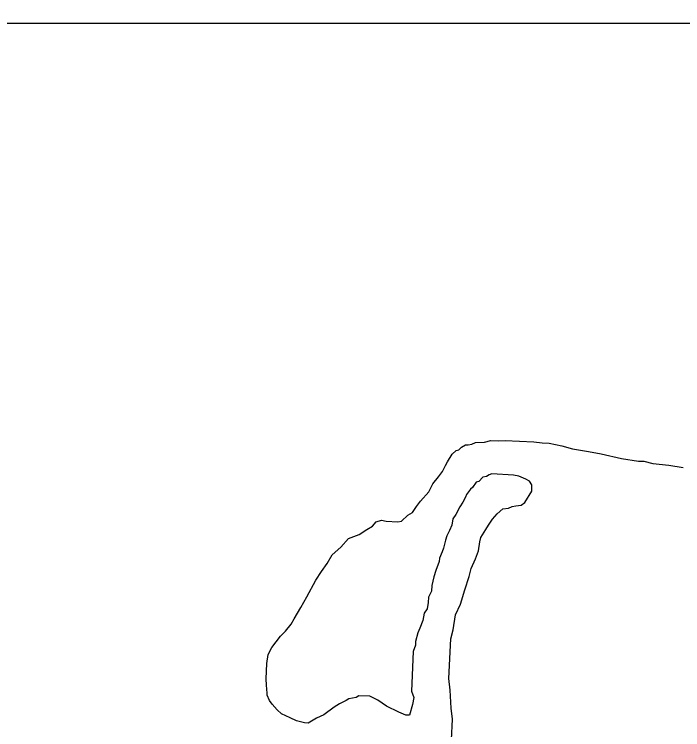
# Model space of a CAD drawing. Extents: x 3245246 to 3283090, y 806824 to 832173.
# Drawn here: x 3278325 to 3279343, y 823248 to 824338 of the extents above; entities that cross this region are included whole.
import ezdxf

# ---------------------------------------------------------------- set-up
doc = ezdxf.new("R2010")
doc.units = 0
doc.layers.add('V-GRID-MAJR', color=7, linetype='Continuous')
doc.layers.add('V-SITE-VEGE', color=7, linetype='Continuous')

msp = doc.modelspace()

# ---------------------------------------------------------------- linework, layer by layer
at = {"layer": 'V-GRID-MAJR'}
msp.add_spline([(3249423.5, 824337.8), (3254658.5, 824333.6), (3259893.4, 824330.1), (3265128.4, 824327.5), (3270363.4, 824325.6), (3275598.4, 824324.4), (3280833.3, 824324.1)], degree=3, dxfattribs=at)
at = {"layer": 'V-SITE-VEGE'}
for p, q in [((3279027.5, 823685.3), (3279041.2, 823686)), ((3279041.2, 823686), (3279051, 823688.3)), ((3279051, 823688.3), (3279063.3, 823687.7)), ((3279063.3, 823687.7), (3279073, 823688.6)), ((3279073, 823688.6), (3279116.8, 823686.6)), ((3279116.8, 823686.6), (3279129.1, 823684.6)), ((3279002.2, 823674.1), (3279006.5, 823678)), ((3279006.5, 823678), (3279012.2, 823681.9)), ((3279012.2, 823681.9), (3279016.3, 823681.7)), ((3279016.3, 823681.7), (3279021.9, 823682.8)), ((3279021.9, 823682.8), (3279027.5, 823685.3)), ((3279129.1, 823684.6), (3279140, 823684.1)), ((3279140, 823684.1), (3279159.1, 823680.4)), ((3279159.1, 823680.4), (3279175.4, 823675.5)), ((3279175.4, 823675.5), (3279199.9, 823671.6)), ((3278984.9, 823655.7), (3278992.3, 823667.7)), ((3278992.3, 823667.7), (3278998, 823672.9)), ((3278998, 823672.9), (3279002.2, 823674.1)), ((3279199.9, 823671.6), (3279219, 823668)), ((3279219, 823668), (3279250.2, 823661)), ((3278981.9, 823650.3), (3278984.9, 823655.7)), ((3279250.2, 823661), (3279276.1, 823657.1)), ((3279276.1, 823657.1), (3279284.4, 823656.7)), ((3279284.4, 823656.7), (3279297.9, 823653.3)), ((3279297.9, 823653.3), (3279322.5, 823650.8)), ((3278977.3, 823640.9), (3278981.9, 823650.3)), ((3279322.5, 823650.8), (3279344.3, 823647)), ((3278962.7, 823622.4), (3278971.4, 823633)), ((3278971.4, 823633), (3278977.3, 823640.9)), ((3279038.7, 823632.5), (3279032.9, 823625.9)), ((3279044.3, 823633.7), (3279038.7, 823632.5)), ((3279048.5, 823636.2), (3279044.3, 823633.7)), ((3279052.7, 823637.4), (3279048.5, 823636.2)), ((3279085.6, 823635.8), (3279052.7, 823637.4)), ((3279093.7, 823634.1), (3279085.6, 823635.8)), ((3279104.5, 823629.4), (3279093.7, 823634.1)), ((3278956.6, 823610.3), (3278962.7, 823622.4)), ((3279028.7, 823624.8), (3279022.9, 823616.8)), ((3279032.9, 823625.9), (3279028.7, 823624.8)), ((3279109.9, 823626.4), (3279104.5, 823629.4)), ((3279113.7, 823620.8), (3279109.9, 823626.4)), ((3279113.3, 823611.2), (3279113.7, 823620.8)), ((3278943.6, 823595.8), (3278956.6, 823610.3)), ((3279020, 823614.2), (3279014.1, 823606.2)), ((3279022.9, 823616.8), (3279020, 823614.2)), ((3279102.8, 823593.8), (3279113.3, 823611.2)), ((3279012.6, 823602.2), (3279008.1, 823594.2)), ((3279014.1, 823606.2), (3279012.6, 823602.2)), ((3278931.8, 823578.5), (3278937.7, 823587.9)), ((3278937.7, 823587.9), (3278943.6, 823595.8)), ((3279003.6, 823587.5), (3278997.6, 823575.4)), ((3279008.1, 823594.2), (3279003.6, 823587.5)), ((3279077.7, 823585.4), (3279083.3, 823587.9)), ((3279083.3, 823587.9), (3279088.9, 823589)), ((3279088.9, 823589), (3279097.1, 823589.9)), ((3279097.1, 823589.9), (3279102.8, 823593.8)), ((3278924.7, 823574.7), (3278931.8, 823578.5)), ((3279060.8, 823576.6), (3279069.4, 823584.4)), ((3279069.4, 823584.4), (3279077.7, 823585.4)), ((3278876.2, 823564.7), (3278884.5, 823567)), ((3278884.5, 823567), (3278891.3, 823565.3)), ((3278914.7, 823565.6), (3278924.7, 823574.7)), ((3278993.1, 823568.8), (3278991.3, 823559.2)), ((3278997.6, 823575.4), (3278993.1, 823568.8)), ((3279047.6, 823559.3), (3279053.6, 823568.7)), ((3279053.6, 823568.7), (3279060.8, 823576.6)), ((3278861.9, 823553), (3278870.4, 823558.1)), ((3278870.4, 823558.1), (3278876.2, 823564.7)), ((3278891.3, 823565.3), (3278909.1, 823564.5)), ((3278909.1, 823564.5), (3278914.7, 823565.6)), ((3278991.3, 823559.2), (3278988.2, 823551.1)), ((3279043.2, 823552.7), (3279047.6, 823559.3)), ((3278833.8, 823539.2), (3278850.5, 823545.3)), ((3278850.5, 823545.3), (3278861.9, 823553)), ((3278988.2, 823551.1), (3278983.7, 823543.1)), ((3279035.8, 823540.6), (3279043.2, 823552.7)), ((3278822.2, 823526), (3278833.8, 823539.2)), ((3278982, 823536.3), (3278978.7, 823524.1)), ((3278983.7, 823543.1), (3278982, 823536.3)), ((3279032, 823520.2), (3279034.1, 823533.9)), ((3279034.1, 823533.9), (3279035.8, 823540.6)), ((3278809.2, 823514.2), (3278822.2, 823526)), ((3278978.7, 823524.1), (3278977, 823518.7)), ((3278801.7, 823500.9), (3278809.2, 823514.2)), ((3278977, 823518.7), (3278972.5, 823509.3)), ((3279027.4, 823508.1), (3279032, 823520.2)), ((3278792.9, 823488.9), (3278801.7, 823500.9)), ((3278972.2, 823503.8), (3278967.4, 823490.3)), ((3278972.5, 823509.3), (3278972.2, 823503.8)), ((3279021.2, 823493.3), (3279027.4, 823508.1)), ((3278967.4, 823490.3), (3278964.3, 823480.8)), ((3279017.8, 823481.1), (3279021.2, 823493.3)), ((3278784.1, 823475.6), (3278792.9, 823488.9)), ((3278964.3, 823480.8), (3278960.9, 823467.3)), ((3279011.4, 823460.8), (3279017.8, 823481.1)), ((3278770.5, 823450.1), (3278784.1, 823475.6)), ((3278960.5, 823459), (3278955.9, 823449.6)), ((3278960.9, 823467.3), (3278960.5, 823459)), ((3279004.9, 823439.1), (3279011.4, 823460.8)), ((3278761.5, 823434.1), (3278770.5, 823450.1)), ((3278955.9, 823449.6), (3278955.5, 823441.4)), ((3278955.5, 823441.4), (3278953.7, 823431.9)), ((3278997.2, 823423), (3279004.9, 823439.1)), ((3278751.1, 823416.7), (3278761.5, 823434.1)), ((3278949.3, 823425.2), (3278947.4, 823414.3)), ((3278953.7, 823431.9), (3278949.3, 823425.2)), ((3278746.6, 823408.7), (3278751.1, 823416.7)), ((3278947.4, 823414.3), (3278942.7, 823402.2)), ((3278993.4, 823399.8), (3278997.2, 823423)), ((3278737.8, 823398.1), (3278746.6, 823408.7)), ((3278730.6, 823390.2), (3278737.8, 823398.1)), ((3278939.6, 823395.5), (3278936.2, 823381.9)), ((3278942.7, 823402.2), (3278939.6, 823395.5)), ((3278990, 823386.2), (3278993.4, 823399.8)), ((3278717.4, 823373), (3278730.6, 823390.2)), ((3278936.2, 823381.9), (3278936, 823376.4)), ((3278987.2, 823325.9), (3278990, 823386.2)), ((3278711.4, 823362.3), (3278717.4, 823373)), ((3278936, 823376.4), (3278932.8, 823366.9)), ((3278709.4, 823348.6), (3278711.4, 823362.3)), ((3278932.8, 823366.9), (3278929.9, 823306.6)), ((3278708.3, 823325.3), (3278709.4, 823348.6)), ((3278989.1, 823308), (3278987.2, 823325.9)), ((3278709.2, 823315.7), (3278708.3, 823325.3)), ((3278710, 823303.3), (3278709.2, 823315.7)), ((3278929.9, 823306.6), (3278933.6, 823296.8)), ((3278990.5, 823280.4), (3278989.1, 823308)), ((3278709.9, 823300.5), (3278710, 823303.3)), ((3278713.6, 823292.1), (3278709.9, 823300.5)), ((3278834.6, 823294.6), (3278830.4, 823292.1)), ((3278845.7, 823296.9), (3278834.6, 823294.6)), ((3278849.9, 823299.4), (3278845.7, 823296.9)), ((3278866.4, 823298.6), (3278849.9, 823299.4)), ((3278878.5, 823292.6), (3278866.4, 823298.6)), ((3278933.6, 823296.8), (3278931.7, 823285.9)), ((3278717.5, 823286.4), (3278713.6, 823292.1)), ((3278725.3, 823277.8), (3278717.5, 823286.4)), ((3278820.5, 823287.1), (3278812, 823282)), ((3278830.4, 823292.1), (3278820.5, 823287.1)), ((3278891.8, 823283.7), (3278878.5, 823292.6)), ((3278910.6, 823274.6), (3278891.8, 823283.7)), ((3278931.7, 823285.9), (3278926.8, 823269.7)), ((3278731.9, 823272), (3278725.3, 823277.8)), ((3278745.3, 823265.9), (3278731.9, 823272)), ((3278812, 823282), (3278796.4, 823270.3)), ((3278921.3, 823269.9), (3278910.6, 823274.6)), ((3278992.5, 823263.8), (3278990.5, 823280.4)), ((3278754.7, 823261.3), (3278745.3, 823265.9)), ((3278766.9, 823258), (3278754.7, 823261.3)), ((3278785.1, 823265.4), (3278772.4, 823257.7)), ((3278796.4, 823270.3), (3278785.1, 823265.4)), ((3278926.8, 823269.7), (3278921.3, 823269.9)), ((3278991, 823232.3), (3278992.5, 823263.8)), ((3278772.4, 823257.7), (3278766.9, 823258))]:
    msp.add_line(p, q, dxfattribs=at)

doc.saveas('drawing.dxf')
